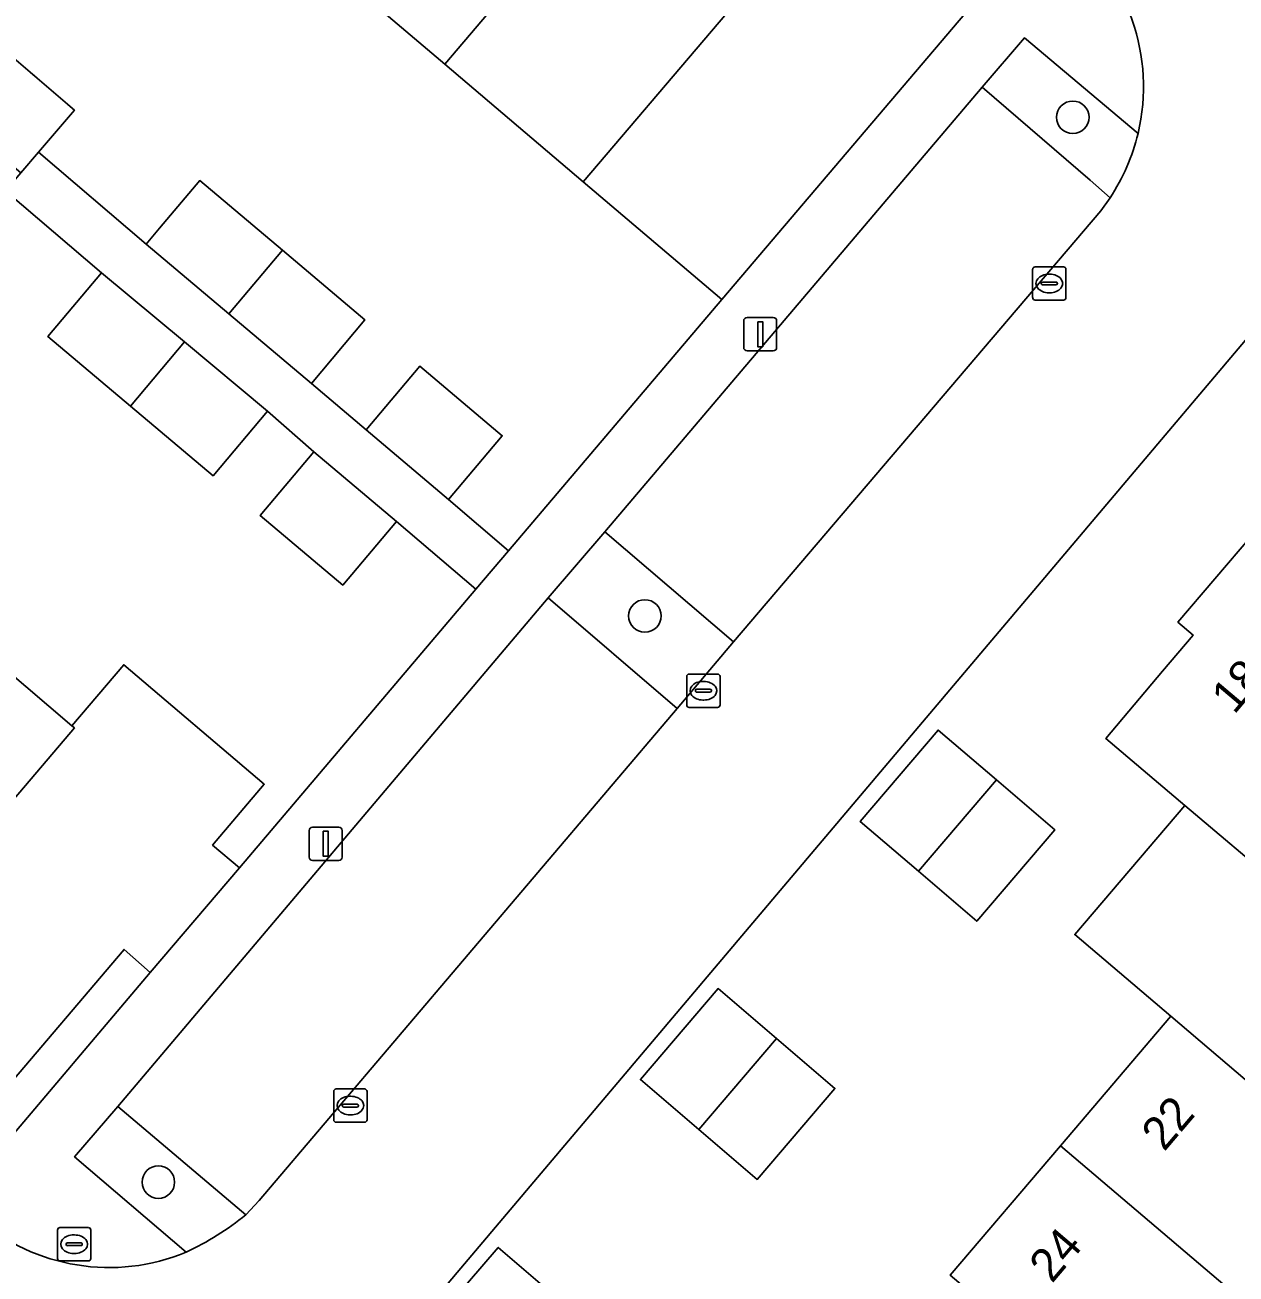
# Model space of a CAD drawing. Extents: x 156412 to 157779, y 382335 to 383768.
# Drawn here: x 157256.13 to 157292.52, y 382881.36 to 382918.88 of the extents above; entities that cross this region are included whole.
import ezdxf

# ---------------------------------------------------------------- set-up
doc = ezdxf.new("R2010")
doc.units = 0
for name, color, linetype in [('IMGEO_Berm_groen', 7, 'Continuous'), ('IMGEO_Boom', 7, 'Continuous'), ('IMGEO_Brandkraan', 7, 'Continuous'), ('IMGEO_Erf', 7, 'Continuous'), ('IMGEO_Kolk', 7, 'Continuous'), ('IMGEO_Lichtmast', 7, 'Continuous'), ('IMGEO_Pand', 7, 'Continuous'), ('IMGEO_Pand_nummerreeks', 7, 'Continuous'), ('IMGEO_Parkeervlak_open', 7, 'Continuous'), ('IMGEO_Rijbaan_lokaal_open', 7, 'Continuous'), ('IMGEO_Voetpad_open', 7, 'Continuous')]:
    doc.layers.add(name, color=color, linetype=linetype)

msp = doc.modelspace()

# ---------------------------------------------------------------- linework, layer by layer
at = {"layer": 'IMGEO_Berm_groen'}
for points in [[(157286.168, 382918.499), (157284.897, 382917.015), (157288.137, 382914.219), (157288.736, 382913.689)], [(157289.577, 382915.624), (157286.168, 382918.499)], [(157258.916, 382886.39), (157257.62, 382884.88), (157260.973, 382882.015)], [(157262.767, 382883.136), (157258.916, 382886.39)]]:
    msp.add_lwpolyline(points, dxfattribs=at)
msp.add_lwpolyline([(157273.558, 382903.654), (157271.848, 382901.671), (157275.727, 382898.351), (157277.417, 382900.348)], close=True, dxfattribs=at)
for centre, radius, start, end in [((157283.71, 382917.024), 6.032, 326.4369, 346.5811), ((157257.323, 382889.852), 8.645, 294.9721, 309.0272)]:
    msp.add_arc(centre, radius, start, end, dxfattribs=at)
at = {"layer": 'IMGEO_Boom'}
for centre in [(157287.618, 382916.107), (157274.757, 382901.126), (157260.137, 382884.118)]:
    msp.add_circle(centre, 0.489, dxfattribs=at)
at = {"layer": 'IMGEO_Brandkraan'}
for p, q in [((157257.106, 382881.827), (157257.106, 382882.679)), ((157257.181, 382882.753), (157258.033, 382882.753)), ((157258.107, 382882.679), (157258.107, 382881.827)), ((157257.365, 382882.247), (157257.365, 382882.259)), ((157257.803, 382882.21), (157257.405, 382882.21)), ((157257.408, 382882.296), (157257.806, 382882.296)), ((157257.594, 382882.533), (157257.619, 382882.533)), ((157257.849, 382882.259), (157257.849, 382882.247)), ((157257.617, 382881.973), (157257.592, 382881.973)), ((157258.033, 382881.753), (157257.181, 382881.753))]:
    msp.add_line(p, q, dxfattribs=at)
for points in [[(157257.106, 382881.827), (157257.106, 382882.679)], [(157257.181, 382882.753), (157258.033, 382882.753)], [(157258.107, 382882.679), (157258.107, 382881.827)], [(157258.033, 382881.753), (157257.181, 382881.753)]]:
    msp.add_lwpolyline(points, dxfattribs=at)
for centre, radius, start, end in [((157257.183, 382882.677), 0.0765, 91.552, 178.448), ((157257.183, 382882.677), 0.0765, 91.552, 178.448), ((157258.031, 382882.677), 0.0765, 1.552, 88.448), ((157258.031, 382882.677), 0.0765, 1.552, 88.448), ((157257.405, 382882.256), 0.0403, 85.8775, 175.7526), ((157257.402, 382882.246), 0.0366, 178.938, 274.7102), ((157257.806, 382882.253), 0.043, 264.8664, 352.4533), ((157257.81, 382882.258), 0.0386, 1.7309, 96.639), ((157257.183, 382881.829), 0.0765, 181.552, 268.448), ((157257.183, 382881.829), 0.0765, 181.552, 268.448), ((157258.031, 382881.829), 0.0765, 271.552, 358.448), ((157258.031, 382881.829), 0.0765, 271.552, 358.448)]:
    msp.add_arc(centre, radius, start, end, dxfattribs=at)
for centre, major_axis, ratio, start_param, end_param in [((157257.593, 382882.253), (-0.387, 0.002), 0.722429, 4.712389, 7.853982), ((157257.618, 382882.253), (-0.39, 0.002), 0.717154, 1.570796, 4.712389)]:
    msp.add_ellipse(centre, major_axis=major_axis, ratio=ratio, start_param=start_param, end_param=end_param, dxfattribs=at)
at = {"layer": 'IMGEO_Erf'}
for points in [[(157255.15, 382918.424), (157257.614, 382916.32), (157256.537, 382915.059), (157259.771, 382912.296), (157260.176, 382912.777), (157261.383, 382914.207), (157263.865, 382912.113), (157266.347, 382910.019), (157264.735, 382908.109), (157266.381, 382906.72), (157267.993, 382908.631), (157270.473, 382906.539), (157268.861, 382904.628), (157270.661, 382903.088), (157277.07, 382910.636), (157272.906, 382914.171), (157268.742, 382917.705), (157264.578, 382921.24), (157260.415, 382924.774), (157256.251, 382928.309), (157252.087, 382931.843)], [(157254.001, 382900.845), (157257.537, 382897.831), (157259.097, 382899.663), (157263.32, 382896.07), (157261.766, 382894.246), (157262.571, 382893.56), (157269.682, 382901.934), (157267.289, 382903.968), (157265.677, 382902.055), (157263.196, 382904.147), (157264.808, 382906.059), (157263.415, 382907.279), (157261.78, 382905.34), (157259.297, 382907.433), (157256.814, 382909.526), (157258.426, 382911.439), (157255.544, 382913.896)]]:
    msp.add_lwpolyline(points, dxfattribs=at)
for points in [[(157239.686, 382900.119), (157235.962, 382903.282), (157231.745, 382906.863), (157227.87, 382910.153), (157231.546, 382914.512), (157230.752, 382915.179), (157227.019, 382910.804), (157226.053, 382909.632), (157255.207, 382884.887), (157259.896, 382890.421), (157259.107, 382891.111), (157255.416, 382886.761), (157251.259, 382890.291), (157247.565, 382893.428), (157243.411, 382896.956)], [(157290.981, 382895.438), (157288.607, 382897.446), (157290.313, 382899.465), (157291.233, 382900.554), (157290.775, 382900.941), (157292.999, 382903.545), (157295.11, 382906.017), (157295.567, 382905.629), (157298.225, 382908.732), (157296.453, 382910.244), (157294.776, 382911.748), (157265.393, 382876.998), (157274.951, 382868.889), (157278.261, 382872.769), (157277.35, 382873.543), (157280.929, 382877.765), (157282.756, 382876.214), (157285.778, 382879.758), (157283.935, 382881.322), (157287.248, 382885.212), (157290.562, 382889.101), (157287.678, 382891.555)], [(157284.731, 382891.957), (157282.977, 382893.457), (157281.223, 382894.956), (157283.57, 382897.701), (157285.324, 382896.201), (157287.078, 382894.702)], [(157278.134, 382884.202), (157276.38, 382885.701), (157274.625, 382887.199), (157276.96, 382889.931), (157278.714, 382888.433), (157280.468, 382886.934)], [(157272.097, 382880.656), (157273.846, 382879.156), (157271.526, 382876.428), (157269.771, 382877.933), (157268.016, 382879.437), (157270.349, 382882.156)]]:
    msp.add_lwpolyline(points, close=True, dxfattribs=at)
at = {"layer": 'IMGEO_Kolk'}
for p, q in [((157286.411, 382910.69), (157286.411, 382911.542)), ((157286.486, 382911.616), (157287.338, 382911.616)), ((157287.412, 382911.542), (157287.412, 382910.69)), ((157286.67, 382911.11), (157286.67, 382911.122)), ((157287.108, 382911.073), (157286.71, 382911.073)), ((157286.713, 382911.159), (157287.111, 382911.159)), ((157286.899, 382911.396), (157286.924, 382911.396)), ((157287.154, 382911.122), (157287.154, 382911.11)), ((157286.922, 382910.836), (157286.897, 382910.836)), ((157287.338, 382910.616), (157286.486, 382910.616)), ((157276.016, 382898.454), (157276.016, 382899.306)), ((157276.091, 382899.38), (157276.943, 382899.38)), ((157276.504, 382899.16), (157276.529, 382899.16)), ((157277.017, 382899.306), (157277.017, 382898.454)), ((157276.275, 382898.874), (157276.275, 382898.886)), ((157276.713, 382898.837), (157276.315, 382898.837)), ((157276.318, 382898.923), (157276.716, 382898.923)), ((157276.759, 382898.886), (157276.759, 382898.874)), ((157276.943, 382898.38), (157276.091, 382898.38)), ((157276.527, 382898.6), (157276.502, 382898.6)), ((157265.407, 382885.992), (157265.407, 382886.844)), ((157265.482, 382886.918), (157266.334, 382886.918)), ((157265.895, 382886.698), (157265.92, 382886.698)), ((157266.408, 382886.844), (157266.408, 382885.992)), ((157265.666, 382886.412), (157265.666, 382886.424)), ((157266.104, 382886.375), (157265.706, 382886.375)), ((157265.709, 382886.461), (157266.107, 382886.461)), ((157266.15, 382886.424), (157266.15, 382886.412)), ((157265.918, 382886.138), (157265.893, 382886.138)), ((157266.334, 382885.918), (157265.482, 382885.918))]:
    msp.add_line(p, q, dxfattribs=at)
for points in [[(157286.411, 382910.69), (157286.411, 382911.542)], [(157286.486, 382911.616), (157287.338, 382911.616)], [(157287.412, 382911.542), (157287.412, 382910.69)], [(157287.338, 382910.616), (157286.486, 382910.616)], [(157276.016, 382898.454), (157276.016, 382899.306)], [(157276.091, 382899.38), (157276.943, 382899.38)], [(157277.017, 382899.306), (157277.017, 382898.454)], [(157276.943, 382898.38), (157276.091, 382898.38)], [(157265.407, 382885.992), (157265.407, 382886.844)], [(157265.482, 382886.918), (157266.334, 382886.918)], [(157266.408, 382886.844), (157266.408, 382885.992)], [(157266.334, 382885.918), (157265.482, 382885.918)]]:
    msp.add_lwpolyline(points, dxfattribs=at)
for centre, radius, start, end in [((157286.488, 382911.54), 0.0765, 91.552, 178.448), ((157286.488, 382911.54), 0.0765, 91.552, 178.448), ((157287.336, 382911.54), 0.0765, 1.552, 88.448), ((157287.336, 382911.54), 0.0765, 1.552, 88.448), ((157286.71, 382911.119), 0.0403, 85.8775, 175.7526), ((157286.707, 382911.109), 0.0366, 178.938, 274.7102), ((157287.111, 382911.116), 0.043, 264.8664, 352.4533), ((157287.115, 382911.121), 0.0386, 1.7309, 96.639), ((157286.488, 382910.692), 0.0765, 181.552, 268.448), ((157286.488, 382910.692), 0.0765, 181.552, 268.448), ((157287.336, 382910.692), 0.0765, 271.552, 358.448), ((157287.336, 382910.692), 0.0765, 271.552, 358.448), ((157276.093, 382899.304), 0.0765, 91.552, 178.448), ((157276.093, 382899.304), 0.0765, 91.552, 178.448), ((157276.941, 382899.304), 0.0765, 1.552, 88.448), ((157276.941, 382899.304), 0.0765, 1.552, 88.448), ((157276.315, 382898.883), 0.0403, 85.8775, 175.7526), ((157276.312, 382898.873), 0.0366, 178.938, 274.7102), ((157276.716, 382898.88), 0.043, 264.8664, 352.4533), ((157276.72, 382898.885), 0.0386, 1.7309, 96.639), ((157276.093, 382898.456), 0.0765, 181.552, 268.448), ((157276.093, 382898.456), 0.0765, 181.552, 268.448), ((157276.941, 382898.456), 0.0765, 271.552, 358.448), ((157276.941, 382898.456), 0.0765, 271.552, 358.448), ((157265.484, 382886.842), 0.0765, 91.552, 178.448), ((157265.484, 382886.842), 0.0765, 91.552, 178.448), ((157266.332, 382886.842), 0.0765, 1.552, 88.448), ((157266.332, 382886.842), 0.0765, 1.552, 88.448), ((157265.706, 382886.421), 0.0403, 85.8775, 175.7526), ((157265.703, 382886.411), 0.0366, 178.938, 274.7102), ((157266.107, 382886.418), 0.043, 264.8664, 352.4533), ((157266.111, 382886.423), 0.0386, 1.7309, 96.639), ((157265.484, 382885.994), 0.0765, 181.552, 268.448), ((157265.484, 382885.994), 0.0765, 181.552, 268.448), ((157266.332, 382885.994), 0.0765, 271.552, 358.448), ((157266.332, 382885.994), 0.0765, 271.552, 358.448)]:
    msp.add_arc(centre, radius, start, end, dxfattribs=at)
for centre, major_axis, ratio, start_param, end_param in [((157286.898, 382911.116), (-0.387, 0.002), 0.722429, 4.712389, 7.853982), ((157286.923, 382911.116), (-0.39, 0.002), 0.717154, 1.570796, 4.712389), ((157276.503, 382898.88), (-0.387, 0.002), 0.722429, 4.712389, 7.853982), ((157276.528, 382898.88), (-0.39, 0.002), 0.717154, 1.570796, 4.712389), ((157265.894, 382886.418), (-0.387, 0.002), 0.722429, 4.712389, 7.853982), ((157265.919, 382886.418), (-0.39, 0.002), 0.717154, 1.570796, 4.712389)]:
    msp.add_ellipse(centre, major_axis=major_axis, ratio=ratio, start_param=start_param, end_param=end_param, dxfattribs=at)
at = {"layer": 'IMGEO_Lichtmast'}
for p, q in [((157277.728, 382909.19), (157277.728, 382909.99)), ((157277.728, 382909.99), (157277.728, 382909.19)), ((157277.828, 382910.09), (157278.618, 382910.09)), ((157278.618, 382910.09), (157277.828, 382910.09)), ((157278.718, 382909.99), (157278.718, 382909.19)), ((157278.718, 382909.19), (157278.718, 382909.99)), ((157278.618, 382909.09), (157277.828, 382909.09)), ((157277.828, 382909.09), (157278.618, 382909.09)), ((157264.672, 382893.884), (157264.672, 382894.684)), ((157264.672, 382894.684), (157264.672, 382893.884)), ((157264.772, 382894.784), (157265.562, 382894.784)), ((157265.562, 382894.784), (157264.772, 382894.784)), ((157265.662, 382894.684), (157265.662, 382893.884)), ((157265.662, 382893.884), (157265.662, 382894.684)), ((157265.562, 382893.784), (157264.772, 382893.784)), ((157264.772, 382893.784), (157265.562, 382893.784))]:
    msp.add_line(p, q, dxfattribs=at)
for points in [[(157278.148, 382909.965), (157278.298, 382909.965), (157278.298, 382909.215), (157278.148, 382909.215), (157278.148, 382909.965)], [(157265.092, 382894.659), (157265.242, 382894.659), (157265.242, 382893.909), (157265.092, 382893.909), (157265.092, 382894.659)]]:
    msp.add_lwpolyline(points, dxfattribs=at)
for centre, start, end in [((157277.828, 382909.99), 90, 180), ((157277.828, 382909.99), 90, 180), ((157278.618, 382909.99), 0, 90), ((157278.618, 382909.99), 360, 90), ((157277.828, 382909.19), 180, 270), ((157277.828, 382909.19), 180, 270), ((157278.618, 382909.19), 270, 0), ((157278.618, 382909.19), 270, 0), ((157264.772, 382894.684), 90, 180), ((157264.772, 382894.684), 90, 180), ((157265.562, 382894.684), 0, 90), ((157265.562, 382894.684), 360, 90), ((157264.772, 382893.884), 180, 270), ((157264.772, 382893.884), 180, 270), ((157265.562, 382893.884), 270, 0), ((157265.562, 382893.884), 270, 0)]:
    msp.add_arc(centre, 0.1, start, end, dxfattribs=at)
at = {"layer": 'IMGEO_Pand'}
for points in [[(157276.453, 382926.769), (157272.291, 382930.307), (157264.578, 382921.24), (157268.742, 382917.705)], [(157280.616, 382923.23), (157276.453, 382926.769), (157268.742, 382917.705), (157272.906, 382914.171)], [(157280.616, 382923.23), (157272.906, 382914.171), (157277.07, 382910.636), (157284.778, 382919.692)], [(157255.15, 382918.424), (157253.542, 382916.542), (157256.007, 382914.438), (157256.537, 382915.059), (157257.614, 382916.32)], [(157261.383, 382914.207), (157260.176, 382912.777), (157259.771, 382912.296), (157262.253, 382910.202), (157263.865, 382912.113)], [(157263.865, 382912.113), (157262.253, 382910.202), (157264.735, 382908.109), (157266.347, 382910.019)], [(157258.426, 382911.439), (157256.814, 382909.526), (157259.297, 382907.433), (157260.921, 382909.359)], [(157260.921, 382909.359), (157259.297, 382907.433), (157261.78, 382905.34), (157263.415, 382907.279)], [(157268.861, 382904.628), (157270.473, 382906.539), (157267.993, 382908.631), (157266.381, 382906.72)], [(157267.289, 382903.968), (157264.808, 382906.059), (157263.196, 382904.147), (157265.677, 382902.055)], [(157303.997, 382894.173), (157302.365, 382892.157), (157296.432, 382895.723), (157298.853, 382898.565), (157292.999, 382903.545), (157290.775, 382900.941), (157291.233, 382900.554), (157290.313, 382899.465), (157288.607, 382897.446), (157290.981, 382895.438), (157293.875, 382892.991), (157302.95, 382885.269), (157307.79, 382890.946)], [(157254.001, 382900.845), (157253.925, 382900.91), (157247.565, 382893.428), (157251.259, 382890.291), (157257.613, 382897.766), (157257.537, 382897.831)], [(157259.097, 382899.663), (157257.537, 382897.831), (157257.613, 382897.766), (157251.259, 382890.291), (157255.416, 382886.761), (157259.107, 382891.111), (157259.896, 382890.421), (157262.571, 382893.56), (157261.766, 382894.246), (157263.32, 382896.07)], [(157285.324, 382896.201), (157283.57, 382897.701), (157281.223, 382894.956), (157282.977, 382893.457)], [(157285.324, 382896.201), (157282.977, 382893.457), (157284.731, 382891.957), (157287.078, 382894.702)], [(157293.875, 382892.991), (157290.981, 382895.438), (157287.678, 382891.555), (157290.562, 382889.101), (157299.639, 382881.378), (157301.554, 382883.608), (157301.198, 382883.914), (157301.875, 382884.703), (157302.222, 382884.415), (157302.95, 382885.269)], [(157278.714, 382888.433), (157276.96, 382889.931), (157274.625, 382887.199), (157276.38, 382885.701)], [(157290.562, 382889.101), (157287.248, 382885.212), (157296.339, 382877.477), (157298.252, 382879.726), (157297.894, 382880.031), (157298.568, 382880.823), (157298.919, 382880.54), (157299.639, 382881.378)], [(157278.714, 382888.433), (157276.38, 382885.701), (157278.134, 382884.202), (157280.468, 382886.934)], [(157287.248, 382885.212), (157283.935, 382881.322), (157285.778, 382879.758), (157285.81, 382879.796), (157293.064, 382873.625), (157294.957, 382875.849), (157294.599, 382876.154), (157295.273, 382876.946), (157295.628, 382876.642), (157296.339, 382877.477)], [(157272.097, 382880.656), (157270.349, 382882.156), (157268.016, 382879.437), (157269.771, 382877.933)]]:
    msp.add_lwpolyline(points, close=True, dxfattribs=at)
at = {"layer": 'IMGEO_Parkeervlak_open'}
for points in [[(157288.457, 382913.301), (157288.736, 382913.689), (157288.137, 382914.219), (157284.897, 382917.015), (157273.558, 382903.654), (157277.417, 382900.348)], [(157275.727, 382898.351), (157271.848, 382901.671), (157258.916, 382886.39), (157262.767, 382883.136), (157263.168, 382883.564)]]:
    msp.add_lwpolyline(points, close=True, dxfattribs=at)
at = {"layer": 'IMGEO_Rijbaan_lokaal_open'}
msp.add_lwpolyline([(157251.17, 382958.677), (157213.752, 382914.595), (157212.634, 382913.276), (157212.434, 382913.008), (157253.972, 382877.709), (157254.941, 382876.885), (157260.95, 382871.751), (157264.321, 382875.731), (157265.393, 382876.998), (157294.776, 382911.748), (157295.844, 382913.011), (157296.294, 382913.532), (157299.524, 382917.396), (157289.585, 382925.825), (157282.583, 382931.763), (157265.218, 382946.505), (157261.805, 382949.403), (157261.494, 382949.64), (157257.731, 382952.919), (157257.728, 382952.922)], close=True, dxfattribs=at)
msp.add_lwpolyline([(157288.736, 382913.689), (157288.457, 382913.301), (157277.417, 382900.348), (157275.727, 382898.351), (157263.168, 382883.564), (157262.767, 382883.136)], dxfattribs=at)
for centre, radius, start, end in [((157283.696, 382917.024), 6.045, 346.6086, 51.9764), ((157283.71, 382917.024), 6.032, 326.4369, 346.5811), ((157258.656, 382887.589), 6.037, 229.0639, 292.5689), ((157257.323, 382889.852), 8.645, 294.9721, 309.0272)]:
    msp.add_arc(centre, radius, start, end, dxfattribs=at)
at = {"layer": 'IMGEO_Voetpad_open'}
for points in [[(157241.51, 382927.836), (157247.923, 382935.378), (157255.642, 382944.46), (157256.655, 382945.661), (157285.834, 382920.9), (157284.778, 382919.692), (157277.07, 382910.636), (157270.661, 382903.088), (157269.682, 382901.934), (157262.571, 382893.56), (157259.896, 382890.421), (157255.207, 382884.887), (157226.053, 382909.632), (157227.019, 382910.804), (157230.752, 382915.179), (157233.421, 382918.323), (157240.538, 382926.692)], [(157256.537, 382915.059), (157256.007, 382914.438), (157255.544, 382913.896), (157258.426, 382911.439), (157260.921, 382909.359), (157263.415, 382907.279), (157264.808, 382906.059), (157267.289, 382903.968), (157269.682, 382901.934), (157270.661, 382903.088), (157268.861, 382904.628), (157266.381, 382906.72), (157264.735, 382908.109), (157262.253, 382910.202), (157259.771, 382912.296)]]:
    msp.add_lwpolyline(points, close=True, dxfattribs=at)
msp.add_lwpolyline([(157260.973, 382882.015), (157257.62, 382884.88), (157258.916, 382886.39), (157271.848, 382901.671), (157273.558, 382903.654), (157284.897, 382917.015), (157286.168, 382918.499), (157289.577, 382915.624)], dxfattribs=at)
for centre, radius, start, end in [((157283.696, 382917.024), 6.045, 346.6086, 51.9764), ((157258.656, 382887.589), 6.037, 229.0639, 292.5689)]:
    msp.add_arc(centre, radius, start, end, dxfattribs=at)

# ---------------------------------------------------------------- texts
at = {"layer": 'IMGEO_Pand_nummerreeks'}
for s, rotation, p in [('18', 49.8072, (157292.468, 382898.143)), ('22', 49.5723, (157290.364, 382885.013)), ('24', 49.5723, (157286.991, 382881.055))]:
    msp.add_text(s, height=1, rotation=rotation, dxfattribs=at).set_placement(p)

doc.saveas('drawing.dxf')
